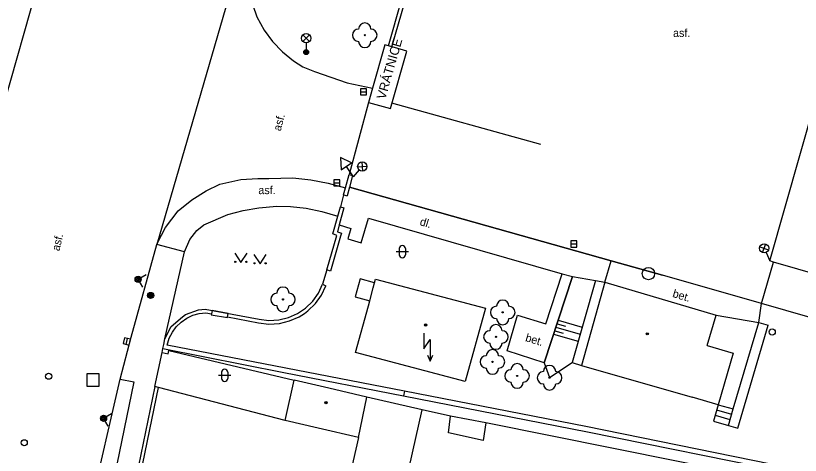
# Model space of a CAD drawing. Extents: x -595546 to -593986, y -1160845 to -1159202.
# Drawn here: x -595498.2 to -595434.5, y -1159463.8 to -1159428.1 of the extents above; entities that cross this region are included whole.
import ezdxf

# ---------------------------------------------------------------- set-up
doc = ezdxf.new("R2010")
doc.units = 0
for name, color, linetype in [('Level 22', 7, 'Continuous'), ('Level 25', 7, 'Continuous'), ('Level 26', 7, 'Continuous'), ('Level 27', 7, 'Continuous'), ('Level 28', 7, 'Continuous'), ('Level 31', 7, 'Continuous'), ('Level 33', 7, 'Continuous'), ('Level 34', 7, 'Continuous'), ('Level 36', 7, 'Continuous'), ('Level 39', 7, 'Continuous'), ('plynovod - povrch.  znaky - PRIS skut. velikost', 7, 'Continuous'), ('Specificka linie pasportu komunikaci', 7, 'Continuous'), ('TM - budovy zdene_ betonove - VP', 7, 'Continuous'), ('TM - chodniky - VP', 7, 'Continuous'), ('TM - horni hrana svahu', 7, 'Continuous'), ('TM - komunikace - VP', 7, 'Continuous'), ('TM - plot drateny_ kovovy - VP', 7, 'Continuous'), ('TM - plot zdeny_ ohradni zed - VP', 7, 'Continuous'), ('TM - podezdivka plotu - VP', 7, 'Continuous'), ('TM - popis objektu', 7, 'Continuous'), ('TM - popis povrchu', 7, 'Continuous'), ('TM - rozhrani ploch obecne - VP', 7, 'Continuous'), ('TM - schody - VP', 7, 'Continuous'), ('TM - srafovani', 7, 'Continuous'), ('TM - vjezd na pozemek', 7, 'Continuous'), ('TM - vstup do budovy - zdene_ betonove', 7, 'Continuous'), ('TM - zabradli - VP', 7, 'Continuous')]:
    doc.layers.add(name, color=color, linetype=linetype)

msp = doc.modelspace()

# ---------------------------------------------------------------- linework, layer by layer
at = {"layer": 'Level 22'}
for centre in [(-595469.84, -1159429.7), (-595476.48, -1159451.13), (-595458.64, -1159452.18), (-595459.19, -1159454.17), (-595459.47, -1159456.2), (-595457.47, -1159457.34), (-595454.84, -1159457.48)]:
    msp.add_circle(centre, 0.05, dxfattribs=at)
for centre, start, end in [((-595469.84, -1159429.2), 0, 180), ((-595470.34, -1159429.7), 90, 270), ((-595469.34, -1159429.7), 270, 90), ((-595469.84, -1159430.2), 180, 0), ((-595476.48, -1159450.63), 0, 180), ((-595476.98, -1159451.13), 90, 270), ((-595475.98, -1159451.13), 270, 90), ((-595476.48, -1159451.63), 180, 0), ((-595459.14, -1159452.18), 90, 270), ((-595458.64, -1159451.68), 0, 180), ((-595458.14, -1159452.18), 270, 90), ((-595458.64, -1159452.68), 180, 0), ((-595459.19, -1159453.67), 0, 180), ((-595459.69, -1159454.17), 90, 270), ((-595458.69, -1159454.17), 270, 90), ((-595459.19, -1159454.67), 180, 0), ((-595459.47, -1159455.7), 0, 180), ((-595459.97, -1159456.2), 90, 270), ((-595458.97, -1159456.2), 270, 90), ((-595459.47, -1159456.7), 180, 0), ((-595457.97, -1159457.34), 90, 270), ((-595457.47, -1159456.84), 0, 180), ((-595456.97, -1159457.34), 270, 90), ((-595454.84, -1159456.98), 0, 180), ((-595455.34, -1159457.48), 90, 270), ((-595454.34, -1159457.48), 270, 90), ((-595457.47, -1159457.84), 180, 0), ((-595454.84, -1159457.98), 180, 0)]:
    msp.add_arc(centre, 0.5, start, end, dxfattribs=at)
at = {"layer": 'Level 25'}
for radius in [0.25, 0.2, 0.15, 0.1, 0.05]:
    msp.add_circle((-595487.23, -1159450.81), radius, dxfattribs=at)
at = {"layer": 'Level 26'}
msp.add_lwpolyline([(-595492.4, -1159458.17), (-595491.4, -1159458.17), (-595491.4, -1159457.17), (-595492.4, -1159457.17)], close=True, dxfattribs=at)
at = {"layer": 'Level 27'}
for p, q in [((-595470.19, -1159434.29), (-595469.69, -1159434.29)), ((-595472.36, -1159441.67), (-595471.86, -1159441.67)), ((-595453.11, -1159446.63), (-595452.61, -1159446.63)), ((-595489.223, -1159454.782), (-595489.097, -1159454.298))]:
    msp.add_line(p, q, dxfattribs=at)
for points in [[(-595470.19, -1159434.54), (-595469.69, -1159434.54), (-595469.69, -1159434.04), (-595470.19, -1159434.04)], [(-595472.36, -1159441.92), (-595471.86, -1159441.92), (-595471.86, -1159441.42), (-595472.36, -1159441.42)], [(-595453.11, -1159446.88), (-595452.61, -1159446.88), (-595452.61, -1159446.38), (-595453.11, -1159446.38)], [(-595488.981, -1159454.845), (-595488.855, -1159454.361), (-595489.339, -1159454.235), (-595489.465, -1159454.719)]]:
    msp.add_lwpolyline(points, close=True, dxfattribs=at)
msp.add_circle((-595446.81, -1159449.04), 0.5, dxfattribs=at)
at = {"layer": 'Level 28'}
for centre in [(-595436.76, -1159453.77), (-595495.51, -1159457.36), (-595497.49, -1159462.76)]:
    msp.add_circle(centre, 0.25, dxfattribs=at)
at = {"layer": 'Level 31'}
for points in [[(-595487.858, -1159450.145), (-595488.24, -1159449.5), (-595487.595, -1159449.118)], [(-595490.668, -1159461.415), (-595491.05, -1159460.77), (-595490.405, -1159460.388)]]:
    msp.add_lwpolyline(points, dxfattribs=at)
for centre, radius in [((-595488.24, -1159449.5), 0.25), ((-595488.24, -1159449.5), 0.18), ((-595488.24, -1159449.5), 0.11), ((-595491.05, -1159460.77), 0.25), ((-595491.05, -1159460.77), 0.18), ((-595491.05, -1159460.77), 0.11)]:
    msp.add_circle(centre, radius, dxfattribs=at)
at = {"layer": 'Level 33'}
for p, q in [((-595474.865, -1159430.21), (-595474.335, -1159429.68)), ((-595474.865, -1159429.68), (-595474.335, -1159430.21)), ((-595474.6, -1159430.32), (-595474.6, -1159431.07)), ((-595470.066, -1159439.974), (-595470.021, -1159440.722)), ((-595470.292, -1159440.629), (-595470.79, -1159441.19)), ((-595470.418, -1159440.371), (-595469.669, -1159440.326)), ((-595437.545, -1159447.335), (-595437.28, -1159446.634)), ((-595437.764, -1159446.852), (-595437.062, -1159447.117)), ((-595437.259, -1159447.326), (-595436.95, -1159448.01))]:
    msp.add_line(p, q, dxfattribs=at)
for centre, radius in [((-595474.6, -1159429.945), 0.375), ((-595474.6, -1159431.07), 0.2), ((-595474.6, -1159431.07), 0.145), ((-595474.6, -1159431.07), 0.0876), ((-595470.044, -1159440.348), 0.375), ((-595437.413, -1159446.985), 0.375)]:
    msp.add_circle(centre, radius, dxfattribs=at)
at = {"layer": 'Level 34'}
msp.add_line((-595471.347, -1159440.338), (-595470.79, -1159441.19), dxfattribs=at)
msp.add_lwpolyline([(-595471.766, -1159440.612), (-595470.929, -1159440.064), (-595471.822, -1159439.614)], close=True, dxfattribs=at)
at = {"layer": 'Level 36'}
for p, q in [((-595467.286, -1159447.256), (-595466.286, -1159447.256)), ((-595467.036, -1159447.006), (-595467.036, -1159447.506)), ((-595466.536, -1159447.006), (-595466.536, -1159447.506)), ((-595481.716, -1159457.286), (-595480.716, -1159457.286)), ((-595481.466, -1159457.036), (-595481.466, -1159457.536)), ((-595480.966, -1159457.036), (-595480.966, -1159457.536))]:
    msp.add_line(p, q, dxfattribs=at)
for points in [[(-595480.4, -1159447.38), (-595479.9, -1159448.13), (-595479.4, -1159447.38)], [(-595478.84, -1159447.5), (-595478.34, -1159448.25), (-595477.84, -1159447.5)], [(-595465.04, -1159453.88), (-595465.04, -1159455.13), (-595464.54, -1159454.38), (-595464.54, -1159456.13)], [(-595464.759, -1159455.641), (-595464.54, -1159456.13), (-595464.321, -1159455.641)]]:
    msp.add_lwpolyline(points, dxfattribs=at)
for centre in [(-595480.35, -1159448.08), (-595479.451, -1159448.08), (-595478.79, -1159448.2), (-595477.891, -1159448.2)]:
    msp.add_circle(centre, 0.05, dxfattribs=at)
for centre, start, end in [((-595466.786, -1159447.006), 0, 180), ((-595466.786, -1159447.506), 180, 0), ((-595481.216, -1159457.036), 0, 180), ((-595481.216, -1159457.536), 180, 0)]:
    msp.add_arc(centre, 0.25, start, end, dxfattribs=at)
at = {"layer": 'Level 39'}
for centre, radius in [((-595464.9, -1159453.21), 0.09), ((-595464.9, -1159453.21), 0.0398), ((-595446.9, -1159453.92), 0.09), ((-595446.9, -1159453.92), 0.0398), ((-595472.99, -1159459.5), 0.09), ((-595472.99, -1159459.5), 0.0398)]:
    msp.add_circle(centre, radius, dxfattribs=at)
at = {"layer": 'plynovod - povrch.  znaky - PRIS skut. velikost'}
for points in [[(-595482.29, -1159452.31), (-595482.3, -1159452.37)], [(-595482.3, -1159452.37), (-595480.99, -1159452.61)], [(-595482.23, -1159452.03), (-595482.29, -1159452.31)], [(-595480.93, -1159452.28), (-595482.23, -1159452.03)], [(-595480.98, -1159452.55), (-595480.93, -1159452.28)], [(-595480.99, -1159452.61), (-595480.98, -1159452.55)]]:
    msp.add_lwpolyline(points, dxfattribs=at)
at = {"layer": 'Specificka linie pasportu komunikaci'}
for points in [[(-595480.01, -1159423.59), (-595486.73, -1159446.68)], [(-595484.48, -1159447.26), (-595486.73, -1159446.68)], [(-595486.299, -1159455.44), (-595485.8, -1159455.54), (-595485.76, -1159455.28), (-595475.57, -1159457.69)]]:
    msp.add_lwpolyline(points, dxfattribs=at)
at = {"layer": 'TM - budovy zdene_ betonove - VP'}
for points in [[(-595436.95, -1159448.01), (-595427.04, -1159413.23)], [(-595468.22, -1159430.48), (-595469.21, -1159433.99)], [(-595467.91, -1159430.57), (-595468.22, -1159430.48)], [(-595467.63, -1159430.65), (-595467.91, -1159430.57)], [(-595466.43, -1159430.99), (-595467.43, -1159430.7), (-595467.63, -1159430.65)], [(-595467.75, -1159435.64), (-595466.43, -1159430.99)], [(-595469.21, -1159433.99), (-595469.54, -1159435.15)], [(-595469.54, -1159435.15), (-595467.75, -1159435.64)], [(-595437.62, -1159451.46), (-595436.65, -1159448.1)], [(-595436.65, -1159448.1), (-595436.95, -1159448.01)], [(-595469.15, -1159450.19), (-595469.04, -1159449.79)], [(-595469.04, -1159449.79), (-595468.96, -1159449.49)], [(-595468.96, -1159449.49), (-595460.05, -1159451.83)], [(-595450.34, -1159449.73), (-595452.23, -1159456.48)], [(-595450.34, -1159449.73), (-595441.31, -1159452.41)], [(-595470.6, -1159455.44), (-595469.55, -1159451.65)], [(-595423.23, -1159455.61), (-595437.62, -1159451.46)], [(-595460.05, -1159451.83), (-595461.69, -1159457.78)], [(-595442.03, -1159454.88), (-595441.31, -1159452.41)], [(-595442.03, -1159454.88), (-595439.93, -1159455.49)], [(-595461.69, -1159457.78), (-595470.6, -1159455.44)], [(-595439.93, -1159455.49), (-595441.15, -1159459.67)], [(-595452.23, -1159456.48), (-595443.26, -1159459.07)], [(-595476.31, -1159460.96), (-595475.57, -1159457.69)], [(-595469.68, -1159459.05), (-595472.77, -1159458.34), (-595475.57, -1159457.69)], [(-595470.35, -1159462.33), (-595469.68, -1159459.05)], [(-595441.15, -1159459.67), (-595443.26, -1159459.07)], [(-595470.35, -1159462.33), (-595473.63, -1159461.58), (-595476.31, -1159460.96)]]:
    msp.add_lwpolyline(points, dxfattribs=at)
at = {"layer": 'TM - chodniky - VP'}
for points in [[(-595449.83, -1159448), (-595471.09, -1159442.03)], [(-595484.48, -1159447.26), (-595484.04, -1159446.26), (-595483.48, -1159445.55), (-595482.9, -1159445.08), (-595480.96, -1159444.25), (-595479.72, -1159443.91), (-595478.45, -1159443.69), (-595476.97, -1159443.58)], [(-595476.97, -1159443.58), (-595475.88, -1159443.6), (-595474.6, -1159443.74), (-595473.33, -1159444), (-595472.03, -1159444.39)], [(-595471.91, -1159445.09), (-595470.96, -1159445.39), (-595471.22, -1159446.22), (-595470.14, -1159446.54), (-595469.55, -1159444.55), (-595453.8, -1159449.05)], [(-595486.06, -1159454.34), (-595484.48, -1159447.26)], [(-595445.68, -1159449.17), (-595449.83, -1159448)], [(-595453.8, -1159449.05), (-595452.98, -1159449.28)], [(-595437.62, -1159451.46), (-595445.68, -1159449.17)], [(-595451.11, -1159449.6), (-595453, -1159456.26)], [(-595452.98, -1159449.28), (-595451.11, -1159449.6)], [(-595437.85, -1159453.01), (-595437.62, -1159451.46)], [(-595440.32, -1159461.35), (-595439.94, -1159460.01), (-595437.85, -1159453.01)], [(-595486.23, -1159455.11), (-595486.16, -1159454.78)], [(-595486.16, -1159454.78), (-595486.06, -1159454.34)], [(-595453, -1159456.26), (-595452.23, -1159456.48)], [(-595489.71, -1159457.59), (-595488.59, -1159457.82), (-595492.92, -1159478.85)], [(-595476.31, -1159460.96), (-595486.59, -1159458.28)], [(-595441.15, -1159459.67), (-595441.53, -1159461.01), (-595440.32, -1159461.35)], [(-595470.35, -1159462.33), (-595472.45, -1159471.55)]]:
    msp.add_lwpolyline(points, dxfattribs=at)
at = {"layer": 'TM - horni hrana svahu'}
for points in [[(-595455.27, -1159456.28), (-595452.98, -1159449.28)], [(-595455.27, -1159456.28), (-595454.85, -1159457.46), (-595453, -1159456.26)]]:
    msp.add_lwpolyline(points, dxfattribs=at)
at = {"layer": 'TM - komunikace - VP'}
for points in [[(-595494.74, -1159419.71), (-595500.91, -1159441.39)], [(-595479.27, -1159426.1), (-595478.94, -1159427.26), (-595478.6, -1159428.22), (-595478.01, -1159429.29), (-595477.32, -1159430.22), (-595476.52, -1159431.06), (-595475.62, -1159431.79), (-595474.87, -1159432.27)], [(-595474.87, -1159432.27), (-595473.93, -1159432.64), (-595471.26, -1159433.56), (-595469.21, -1159433.99)], [(-595486.73, -1159446.68), (-595486.66, -1159446.55), (-595486.01, -1159445.29), (-595484.98, -1159443.95), (-595483.87, -1159443.04), (-595482.73, -1159442.31), (-595481.62, -1159441.78), (-595479.9, -1159441.4), (-595478.53, -1159441.32), (-595477.62, -1159441.32)], [(-595477.62, -1159441.32), (-595475.67, -1159441.28), (-595474.23, -1159441.42), (-595472.81, -1159441.69), (-595471.41, -1159442.08)], [(-595488.8, -1159454.18), (-595486.73, -1159446.68)], [(-595489.71, -1159457.59), (-595488.8, -1159454.18)], [(-595494.53, -1159478.48), (-595489.71, -1159457.59)]]:
    msp.add_lwpolyline(points, dxfattribs=at)
at = {"layer": 'TM - plot drateny_ kovovy - VP'}
for points in [[(-595490.94, -1159479.39), (-595486.59, -1159458.28)], [(-595486.59, -1159458.28), (-595486.88, -1159458.2)], [(-595406.07, -1159470.72), (-595422.18, -1159467.46), (-595436.88, -1159464.49), (-595451.89, -1159461.45), (-595466.61, -1159458.57)]]:
    msp.add_lwpolyline(points, dxfattribs=at)
at = {"layer": 'TM - plot zdeny_ ohradni zed - VP'}
for points in [[(-595467.63, -1159430.65), (-595466.57, -1159426.9)], [(-595470.83, -1159441.07), (-595471.09, -1159442.03)], [(-595471.09, -1159442.03), (-595471.28, -1159442.74)], [(-595471.53, -1159443.7), (-595471.91, -1159445.09)], [(-595471.91, -1159445.09), (-595472.06, -1159445.64), (-595471.74, -1159445.77)], [(-595471.74, -1159445.77), (-595471.8, -1159445.99), (-595472.63, -1159448.83)], [(-595473.35, -1159450.78), (-595472.99, -1159450.03)], [(-595473.84, -1159451.47), (-595473.35, -1159450.78)], [(-595474.45, -1159452.05), (-595473.84, -1159451.47)], [(-595483.81, -1159452.42), (-595483.28, -1159452.28)], [(-595483.28, -1159452.28), (-595482.75, -1159452.22)], [(-595482.75, -1159452.22), (-595482.29, -1159452.31)], [(-595475.17, -1159452.54), (-595474.72, -1159452.26)], [(-595474.72, -1159452.26), (-595474.45, -1159452.05)], [(-595485.14, -1159453.35), (-595484.75, -1159452.97)], [(-595484.75, -1159452.97), (-595484.29, -1159452.65)], [(-595484.29, -1159452.65), (-595483.81, -1159452.42)], [(-595480.98, -1159452.55), (-595478.46, -1159453.03)], [(-595476.77, -1159453.08), (-595475.95, -1159452.88)], [(-595475.95, -1159452.88), (-595475.17, -1159452.54)], [(-595485.46, -1159453.79), (-595485.14, -1159453.35)], [(-595478.46, -1159453.03), (-595477.63, -1159453.13)], [(-595477.63, -1159453.13), (-595476.77, -1159453.08)], [(-595485.88, -1159454.85), (-595485.71, -1159454.28)], [(-595485.71, -1159454.28), (-595485.46, -1159453.79)], [(-595466.61, -1159458.57), (-595485.88, -1159454.85)]]:
    msp.add_lwpolyline(points, dxfattribs=at)
at = {"layer": 'TM - podezdivka plotu - VP'}
for points in [[(-595467.91, -1159430.57), (-595466.86, -1159426.84)], [(-595471.41, -1159442.08), (-595471.12, -1159440.99)], [(-595471.12, -1159440.99), (-595470.83, -1159441.07)], [(-595471.57, -1159442.66), (-595471.41, -1159442.08)], [(-595471.57, -1159442.66), (-595471.28, -1159442.74)], [(-595472.03, -1159444.39), (-595471.82, -1159443.62)], [(-595471.82, -1159443.62), (-595471.53, -1159443.7)], [(-595472.42, -1159445.82), (-595472.03, -1159444.39)], [(-595472.92, -1159448.74), (-595472.1, -1159445.95)], [(-595472.1, -1159445.95), (-595472.42, -1159445.82)], [(-595472.63, -1159448.83), (-595472.92, -1159448.74)], [(-595473.61, -1159450.62), (-595473.26, -1159449.9)], [(-595473.26, -1159449.9), (-595472.99, -1159450.03)], [(-595474.07, -1159451.27), (-595473.61, -1159450.62)], [(-595474.65, -1159451.83), (-595474.07, -1159451.27)], [(-595484.64, -1159452.54), (-595484.39, -1159452.36), (-595483.33, -1159451.98), (-595482.8, -1159451.91)], [(-595482.8, -1159451.91), (-595478.41, -1159452.73)], [(-595476.04, -1159452.59), (-595475.31, -1159452.27)], [(-595475.31, -1159452.27), (-595474.89, -1159452.01)], [(-595474.89, -1159452.01), (-595474.65, -1159451.83)], [(-595486.06, -1159454.34), (-595485.55, -1159453.33), (-595484.64, -1159452.54)], [(-595478.41, -1159452.73), (-595477.62, -1159452.83)], [(-595477.62, -1159452.83), (-595476.82, -1159452.78)], [(-595476.82, -1159452.78), (-595476.04, -1159452.59)], [(-595486.23, -1159455.11), (-595476.41, -1159457.06), (-595466.69, -1159458.96)], [(-595486.88, -1159458.2), (-595491.23, -1159479.33)], [(-595466.61, -1159458.57), (-595466.69, -1159458.96)], [(-595466.69, -1159458.96), (-595451.75, -1159461.88)], [(-595451.75, -1159461.88), (-595435.44, -1159465.18)]]:
    msp.add_lwpolyline(points, dxfattribs=at)
at = {"layer": 'TM - rozhrani ploch obecne - VP'}
for points in [[(-595450.34, -1159449.73), (-595449.83, -1159448)], [(-595422.26, -1159452.24), (-595436.65, -1159448.1)], [(-595469.04, -1159449.79), (-595470.21, -1159449.46), (-595470.61, -1159450.92), (-595469.44, -1159451.24)], [(-595451.11, -1159449.6), (-595450.34, -1159449.73)], [(-595441.31, -1159452.41), (-595437.85, -1159453.01)], [(-595437.85, -1159453.01), (-595437.08, -1159453.23)], [(-595440.32, -1159461.35), (-595439.55, -1159461.57), (-595437.08, -1159453.23)], [(-595486.88, -1159458.2), (-595486.3, -1159455.44)], [(-595486.3, -1159455.44), (-595486.23, -1159455.11)], [(-595465.19, -1159460.09), (-595469.68, -1159459.05)], [(-595468.08, -1159473), (-595467.77, -1159471.62), (-595465.19, -1159460.09)], [(-595462.87, -1159460.6), (-595465.19, -1159460.09)], [(-595460.02, -1159461.13), (-595460.24, -1159462.57), (-595463.03, -1159461.94), (-595462.87, -1159460.6)], [(-595460.02, -1159461.13), (-595462.87, -1159460.6)], [(-595435.62, -1159465.93), (-595436.37, -1159465.89), (-595436.51, -1159466.92), (-595439.39, -1159466.27), (-595439.28, -1159465.31), (-595460.02, -1159461.13)]]:
    msp.add_lwpolyline(points, dxfattribs=at)
at = {"layer": 'TM - schody - VP'}
for points in [[(-595441.15, -1159459.67), (-595439.94, -1159460.01)], [(-595441.39, -1159460.53), (-595440.19, -1159460.88)], [(-595441.27, -1159460.1), (-595440.06, -1159460.45)]]:
    msp.add_lwpolyline(points, dxfattribs=at)
at = {"layer": 'TM - srafovani'}
for points in [[(-595454.14, -1159452.81), (-595452.18, -1159453.37)], [(-595454.32, -1159453.38), (-595452.34, -1159453.94)], [(-595454.23, -1159453.1), (-595453.54, -1159453.29)], [(-595454.51, -1159453.95), (-595452.51, -1159454.52)], [(-595454.42, -1159453.67), (-595453.72, -1159453.86)]]:
    msp.add_lwpolyline(points, dxfattribs=at)
at = {"layer": 'TM - vjezd na pozemek'}
for points in [[(-595469.54, -1159435.15), (-595471.12, -1159440.99)], [(-595471.57, -1159442.66), (-595471.82, -1159443.62)], [(-595472.92, -1159448.74), (-595473.26, -1159449.9)]]:
    msp.add_lwpolyline(points, dxfattribs=at)
at = {"layer": 'TM - vstup do budovy - zdene_ betonove'}
for points in [[(-595469.44, -1159451.24), (-595469.15, -1159450.19)], [(-595469.55, -1159451.65), (-595469.44, -1159451.24)]]:
    msp.add_lwpolyline(points, dxfattribs=at)
at = {"layer": 'TM - zabradli - VP'}
for points in [[(-595467.66, -1159435.19), (-595455.58, -1159438.54)], [(-595471.09, -1159442.03), (-595449.83, -1159448)], [(-595449.83, -1159448), (-595445.68, -1159449.17)], [(-595455.27, -1159456.28), (-595458.29, -1159455.29), (-595457.45, -1159452.42), (-595455.13, -1159453.12), (-595453.8, -1159449.05)], [(-595452.98, -1159449.28), (-595455.27, -1159456.28)]]:
    msp.add_lwpolyline(points, dxfattribs=at)

# ---------------------------------------------------------------- texts
at = {"layer": 'TM - popis objektu'}
msp.add_text('VRÁTNICE', height=0.75, rotation=74, dxfattribs=at).set_placement((-595468.18, -1159434.96))
at = {"layer": 'TM - popis povrchu'}
for p in [(-595444.81, -1159429.84), (-595444.81, -1159429.84), (-595478.48, -1159442.59), (-595478.48, -1159442.59)]:
    msp.add_text('asf.', height=0.65, dxfattribs=at).set_placement(p)
for s, rotation, p in [('asf.', 74.89774, (-595476.67, -1159437.52)), ('dl.', 343, (-595465.42, -1159445.09)), ('asf.', 76.59459, (-595494.64, -1159447.24)), ('bet.', 343, (-595444.9, -1159450.92)), ('bet.', 343, (-595456.85, -1159454.5))]:
    msp.add_text(s, height=0.65, rotation=rotation, dxfattribs=at).set_placement(p)

doc.saveas('drawing.dxf')
